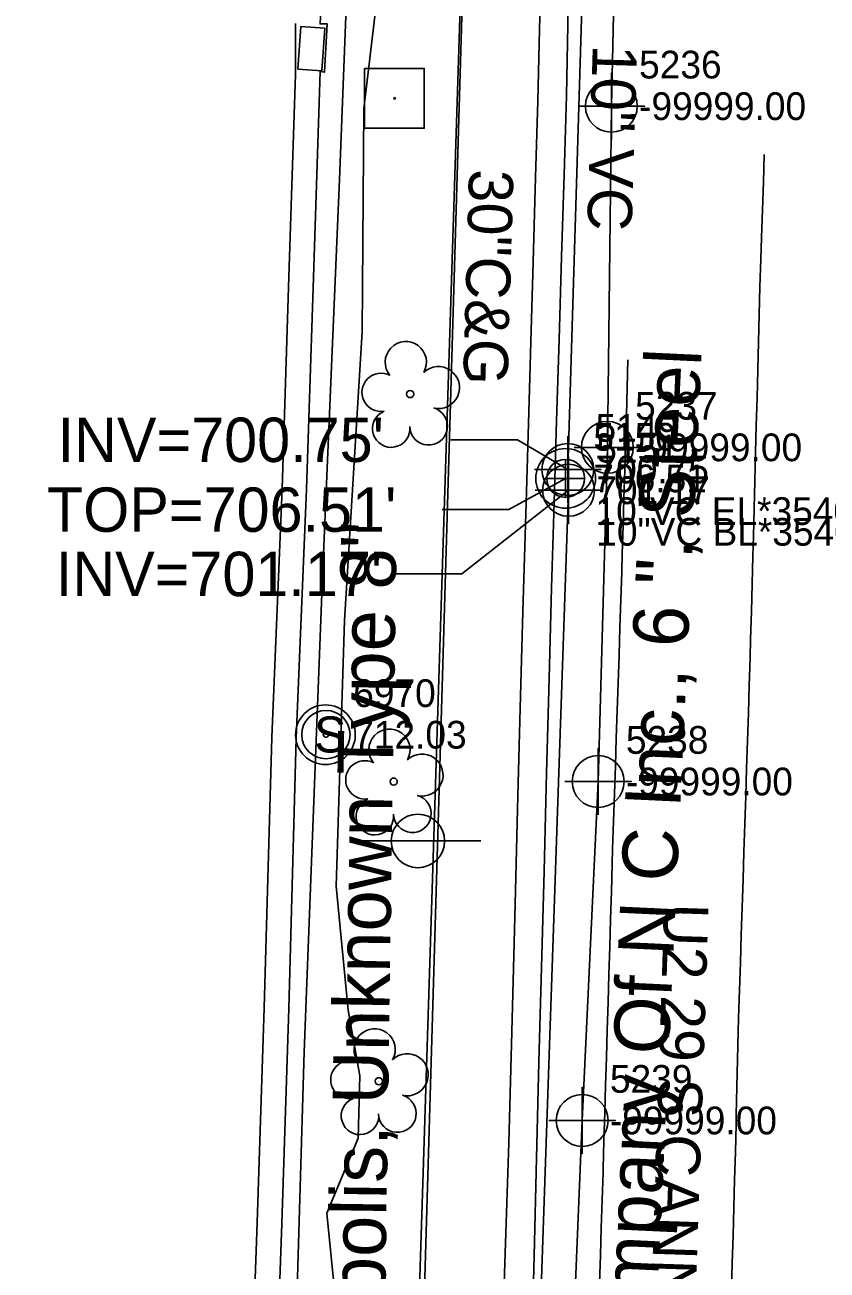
# Model space of a CAD drawing. Extents: x 1516784 to 1522736, y 634838 to 639369.
# Drawn here: x 1520352.2 to 1520424.5, y 637372.3 to 637484.6 of the extents above; entities that cross this region are included whole.
import ezdxf

# ---------------------------------------------------------------- set-up
doc = ezdxf.new("R2010")
doc.units = 0
for name, color, linetype in [('COGO Default Point Elevation', 7, 'Continuous'), ('COGO Default Point Number', 7, 'Continuous'), ('Exist Environmental Wetland Boundary Cogo Number', 7, 'Continuous'), ('Exist Environmental Wetland Boundary Cogo Point CELL', 7, 'Continuous'), ('Exist Other Culture Located Object CELL', 7, 'Continuous'), ('Exist Right of Way Line', 7, 'Continuous'), ('Exist Roads Curbs Text', 7, 'Continuous'), ('Exist Roads EOP Text', 7, 'Continuous'), ('Exist Structure Minor Catch Basin', 7, 'Continuous'), ('Exist Structure Minor Storm Sewer Manhole CELL', 7, 'Continuous'), ('Exist Structure Minor Storm Sewer Manhole Cogo Elevation', 7, 'Continuous'), ('Exist Structure Minor Storm Sewer Manhole Cogo Number', 7, 'Continuous'), ('Exist Utilities Gas UG Line SUE LOS B', 7, 'Continuous'), ('Exist Utilities Gas UG Line SUE LOS B Cogo Elevation', 7, 'Continuous'), ('Exist Utilities Gas UG Line SUE LOS B Cogo Number', 7, 'Continuous'), ('Exist Utilities Gas UG Line SUE LOS B Cogo Point CELL', 7, 'Continuous'), ('Exist Utilities Gas UG Line SUE LOS B Text', 7, 'Continuous'), ('Exist Utilities Other Pole With Base CELL', 7, 'Continuous'), ('Exist Utilities Sanitary Sewer Manhole CELL', 7, 'Continuous'), ('Exist Utilities Sanitary Sewer Manhole Cogo Elevation', 7, 'Continuous'), ('Exist Utilities Sanitary Sewer Manhole Cogo Number', 7, 'Continuous'), ('Exist Utilities Sanitary Sewer Manhole Leader', 7, 'Continuous'), ('Exist Utilities Sanitary Sewer Manhole Text', 7, 'Continuous'), ('Exist Utilities Sanitary Sewer UG Line', 7, 'Continuous'), ('Exist Utilities Sanitary Sewer UG Line Cogo Comment', 7, 'Continuous'), ('Exist Utilities Sanitary Sewer UG Line Cogo Elevation', 7, 'Continuous'), ('Exist Utilities Sanitary Sewer UG Line Cogo Number', 7, 'Continuous'), ('Exist Utilities Sanitary Sewer UG Line Cogo Point CELL', 7, 'Continuous'), ('Exist Utilities Sanitary Sewer UG Line Invert Elevation', 7, 'Continuous'), ('Exist Utilities Sanitary Sewer UG Line Leader', 7, 'Continuous'), ('Exist Utilities Sanitary Sewer UG Line Text', 7, 'Continuous'), ('Exist Utilities Telephone Pole CELL', 7, 'Continuous'), ('Exist Utilities Water UG Line SUE LOS C', 7, 'Continuous'), ('Exist Utilities Water UG Line SUE LOS C Text', 7, 'Continuous'), ('Exist Vegetation Hedge Row', 7, 'Continuous'), ('Exist Vegetation Tree CELL', 7, 'Continuous'), ('Scratch_Level_5', 7, 'Continuous')]:
    doc.layers.add(name, color=color, linetype=linetype)

msp = doc.modelspace()

# ---------------------------------------------------------------- linework, layer by layer
at = {"layer": 'COGO Default Point Elevation'}
for points in [[(1520418.83, 637472.91), (1520418.75, 637470.41), (1520418.66, 637467.91), (1520418.57, 637465.42), (1520418.51, 637463.48), (1520418.44, 637460.98), (1520418.37, 637458.48), (1520418.31, 637455.98), (1520418.24, 637453.48), (1520418.18, 637450.98), (1520418.11, 637448.48), (1520418.04, 637445.99), (1520417.98, 637443.49), (1520417.91, 637440.99), (1520417.85, 637438.49), (1520417.8, 637436.69), (1520417.73, 637434.19), (1520417.67, 637431.69), (1520417.6, 637429.19), (1520417.56, 637427.51), (1520417.48, 637425.02), (1520417.4, 637422.52), (1520417.32, 637420.02), (1520417.24, 637417.52), (1520417.16, 637415.03), (1520417.08, 637412.53), (1520417, 637410.03), (1520416.92, 637407.53), (1520416.84, 637405.03), (1520416.76, 637402.54), (1520416.68, 637400.04), (1520416.6, 637397.54), (1520416.52, 637395.04), (1520416.48, 637393.78), (1520416.43, 637391.28), (1520416.37, 637388.78), (1520416.31, 637386.29), (1520416.29, 637385.42), (1520416.23, 637382.93), (1520416.16, 637380.43), (1520416.09, 637377.93), (1520416.02, 637375.43), (1520415.95, 637372.93), (1520415.88, 637370.44)], [(1520406.54, 637454.4), (1520406.47, 637451.9), (1520406.4, 637449.4), (1520406.32, 637446.9), (1520406.25, 637444.41), (1520406.18, 637441.91), (1520406.1, 637439.41), (1520406.03, 637436.91), (1520405.98, 637435.25), (1520405.9, 637432.75), (1520405.82, 637430.26), (1520405.74, 637427.76), (1520405.66, 637425.26), (1520405.57, 637422.76), (1520405.49, 637420.27), (1520405.41, 637417.77), (1520405.33, 637415.27), (1520405.25, 637412.77), (1520405.16, 637410.27), (1520405.12, 637408.95), (1520405.05, 637406.45), (1520404.97, 637403.96), (1520404.9, 637401.46), (1520404.83, 637398.96), (1520404.75, 637396.46), (1520404.68, 637393.96), (1520404.6, 637391.47), (1520404.53, 637388.97), (1520404.46, 637386.47), (1520404.38, 637383.97), (1520404.31, 637381.47), (1520404.3, 637381.11), (1520404.22, 637378.62), (1520404.14, 637376.12), (1520404.06, 637373.62), (1520403.98, 637371.12)]]:
    msp.add_lwpolyline(points, dxfattribs=at)
at = {"layer": 'COGO Default Point Number'}
msp.add_lwpolyline([(1520401.19, 637487.81), (1520401.01, 637478.22), (1520400.79, 637471.07), (1520400.56, 637463.67), (1520400.34, 637456.23), (1520400.11, 637448.88), (1520399.88, 637441.54), (1520399.65, 637433.82), (1520399.44, 637425.65), (1520399.21, 637417.11), (1520398.98, 637408.28), (1520398.75, 637399.58), (1520398.52, 637391.04), (1520398.3, 637382.39), (1520398.09, 637373.57), (1520397.85, 637364.38)], dxfattribs=at)
at = {"layer": 'Exist Environmental Wetland Boundary Cogo Number'}
for points in [[(1520325.44, 637531.68), (1520324.85, 637530.3), (1520324.8, 637528.94), (1520325.65, 637527.87), (1520326.86, 637527.4), (1520335.14, 637526.86), (1520344.57, 637526.63), (1520360.24, 637516.72), (1520366.98, 637510.25), (1520375.31, 637501.42), (1520379.27, 637494.52), (1520378.8, 637484.69), (1520379.44, 637484.69), (1520379.18, 637480.33), (1520378.8, 637480.4), (1520378.19, 637461.81), (1520377.57, 637442.72), (1520376.65, 637420.26), (1520375.97, 637395.89), (1520375.34, 637376.51), (1520374.17, 637343.49)], [(1520398.63, 637486.56), (1520398.55, 637482.94), (1520398.41, 637477.73), (1520398.21, 637470.87), (1520397.97, 637462.14), (1520397.82, 637457.06), (1520397.67, 637451.78), (1520397.52, 637446.59), (1520397.37, 637441.5), (1520397.07, 637431.68), (1520396.82, 637422.98), (1520396.63, 637415.06), (1520396.38, 637405.29), (1520396.23, 637399.54), (1520396.08, 637393.77), (1520395.8, 637383.77), (1520395.55, 637375.66), (1520395.31, 637368.33)]]:
    msp.add_lwpolyline(points, dxfattribs=at)
at = {"layer": 'Exist Environmental Wetland Boundary Cogo Point CELL'}
msp.add_line((1520376.57, 637480.17), (1520376.59, 637484.74), dxfattribs=at)
msp.add_lwpolyline([(1520376.57, 637480.17), (1520375.98, 637461.88), (1520375.36, 637442.8), (1520374.43, 637420.34), (1520373.76, 637395.96), (1520373.12, 637376.59), (1520371.96, 637343.56), (1520371.28, 637320.07), (1520370.26, 637291.99), (1520369.67, 637269.57), (1520357.85, 637269.82), (1520355.39, 637269.7), (1520353.16, 637267.55), (1520352.49, 637265.06), (1520352.21, 637259.8)], dxfattribs=at)
at = {"layer": 'Exist Other Culture Located Object CELL'}
for radius in [2.18, 0.24]:
    msp.add_circle((1520379.32, 637420.59), radius, dxfattribs=at)
at = {"layer": 'Exist Right of Way Line'}
msp.add_line((1520392.38, 637516.53), (1520383.93, 637249.27), dxfattribs=at)
at = {"layer": 'Exist Structure Minor Catch Basin'}
msp.add_lwpolyline([(1520379.22, 637484.32), (1520378.95, 637480.47), (1520376.8, 637480.62), (1520377.06, 637484.46)], close=True, dxfattribs=at)
at = {"layer": 'Exist Structure Minor Storm Sewer Manhole CELL'}
msp.add_circle((1520379.28, 637420.58), 2.69, dxfattribs=at)
at = {"layer": 'Exist Utilities Gas UG Line SUE LOS B'}
msp.add_lwpolyline([(1520401.12, 637354.38), (1520402.42, 637385.79), (1520403.86, 637416.36), (1520404.69, 637446.5), (1520405.05, 637477.27), (1520405.74, 637508.89), (1520406.8, 637539.37), (1520408.24, 637570.5), (1520409.32, 637603.29), (1520409.99, 637633.11), (1520411.51, 637665.37), (1520412.12, 637695.32), (1520413.14, 637725.2), (1520414.22, 637755.92), (1520415.16, 637787.59), (1520415.81, 637817.42), (1520416.41, 637840.69), (1520417.59, 637872.75), (1520418.24, 637890.36), (1520419.07, 637920.65), (1520420.17, 637951.41), (1520420.84, 637982.37), (1520421.99, 638012.85), (1520423.24, 638041.59)], dxfattribs=at)
at = {"layer": 'Exist Utilities Gas UG Line SUE LOS B Cogo Point CELL'}
for points in [[(1520402.05, 637477.27), (1520408.05, 637477.27), (1520405.05, 637477.27), (1520405.05, 637480.27), (1520405.05, 637474.27)], [(1520401.69, 637446.5), (1520407.69, 637446.5), (1520404.69, 637446.5), (1520404.69, 637449.5), (1520404.69, 637443.5)], [(1520400.86, 637416.36), (1520406.86, 637416.36), (1520403.86, 637416.36), (1520403.86, 637419.36), (1520403.86, 637413.36)], [(1520399.42, 637385.79), (1520405.42, 637385.79), (1520402.42, 637385.79), (1520402.42, 637388.79), (1520402.42, 637382.79)]]:
    msp.add_lwpolyline(points, dxfattribs=at)
for centre in [(1520405.05, 637477.27), (1520404.69, 637446.5), (1520403.86, 637416.36), (1520402.42, 637385.79)]:
    msp.add_circle(centre, 2.34, dxfattribs=at)
at = {"layer": 'Exist Utilities Other Pole With Base CELL'}
msp.add_line((1520385.52, 637477.98), (1520385.52, 637477.98), dxfattribs=at)
msp.add_lwpolyline([(1520382.79, 637480.68), (1520388.19, 637480.68), (1520388.19, 637475.28), (1520382.79, 637475.28), (1520382.79, 637480.68)], dxfattribs=at)
msp.add_circle((1520385.52, 637477.98), 0.0707, dxfattribs=at)
at = {"layer": 'Exist Utilities Sanitary Sewer Manhole CELL'}
msp.add_lwpolyline([(1520400.93, 637445.41), (1520400.93, 637441.98), (1520400.93, 637443.7), (1520402.64, 637443.7), (1520399.21, 637443.7)], dxfattribs=at)
for radius in [2.69, 1.71]:
    msp.add_circle((1520400.93, 637443.7), radius, dxfattribs=at)
at = {"layer": 'Exist Utilities Sanitary Sewer Manhole Leader'}
msp.add_lwpolyline([(1520400.93, 637443.7), (1520395.81, 637440.88), (1520389.81, 637440.88)], dxfattribs=at)
at = {"layer": 'Exist Utilities Sanitary Sewer UG Line'}
for p, q in [((1520403.03, 637506.85), (1520401.12, 637444.5)), ((1520401.19, 637442.63), (1520394.09, 637235.13))]:
    msp.add_line(p, q, dxfattribs=at)
at = {"layer": 'Exist Utilities Sanitary Sewer UG Line Cogo Point CELL'}
for points in [[(1520401.12, 637447.5), (1520401.12, 637441.5), (1520401.12, 637444.5), (1520404.12, 637444.5), (1520398.12, 637444.5)], [(1520401.19, 637445.63), (1520401.19, 637439.63), (1520401.19, 637442.63), (1520404.19, 637442.63), (1520398.19, 637442.63)]]:
    msp.add_lwpolyline(points, dxfattribs=at)
for centre in [(1520401.12, 637444.5), (1520401.19, 637442.63)]:
    msp.add_circle(centre, 2.34, dxfattribs=at)
at = {"layer": 'Exist Utilities Sanitary Sewer UG Line Leader'}
for points in [[(1520401.12, 637444.5), (1520396.58, 637447.18), (1520390.58, 637447.18)], [(1520401.19, 637442.63), (1520391.56, 637435.08), (1520385.56, 637435.08)]]:
    msp.add_lwpolyline(points, dxfattribs=at)
at = {"layer": 'Exist Utilities Telephone Pole CELL'}
for p, q in [((1520381.94, 637411), (1520393.28, 637411)), ((1520387.61, 637411), (1520387.61, 637411))]:
    msp.add_line(p, q, dxfattribs=at)
msp.add_circle((1520387.61, 637411), 2.41, dxfattribs=at)
at = {"layer": 'Exist Utilities Water UG Line SUE LOS C'}
msp.add_lwpolyline([(1520382.58, 637189.84), (1520384.26, 637236.31), (1520393.57, 637554.04), (1520396.87, 637710.27)], dxfattribs=at)
at = {"layer": 'Exist Vegetation Hedge Row'}
msp.add_lwpolyline([(1520376.18, 637352.29), (1520377.35, 637391.98), (1520378.97, 637434.08), (1520380.54, 637470.67), (1520381.39, 637492.39), (1520379.35, 637498.56), (1520369.04, 637510.38), (1520362.57, 637516.51), (1520366.31, 637520.82), (1520377.33, 637509.97), (1520383.4, 637501.72), (1520384.96, 637495.8), (1520382.74, 637477.03), (1520382.58, 637456.93), (1520380.99, 637430.88), (1520380.24, 637406.91), (1520381.31, 637395.75), (1520382.38, 637389.82), (1520382.24, 637384.19), (1520379.39, 637377.44), (1520380.21, 637369.28)], dxfattribs=at)
at = {"layer": 'Exist Vegetation Tree CELL'}
for p, q in [((1520386.91, 637451.31), (1520386.91, 637451.31)), ((1520385.43, 637416.35), (1520385.43, 637416.35)), ((1520384.09, 637389.32), (1520384.09, 637389.32))]:
    msp.add_line(p, q, dxfattribs=at)
for centre in [(1520386.91, 637451.31), (1520385.43, 637416.35), (1520384.09, 637389.32)]:
    msp.add_circle(centre, 0.326, dxfattribs=at)
for centre, radius, start, end in [((1520386.52, 637454.18), 1.86, 330.1651, 219.7134), ((1520384.3, 637451.46), 1.73, 62.6636, 279.3457), ((1520389.46, 637451.89), 1.9, 257.1011, 134.1999), ((1520385.2, 637448.19), 1.69, 111.5671, 6.231), ((1520388.58, 637448.41), 1.7, 181.2822, 74.56), ((1520385.05, 637419.23), 1.86, 330.1651, 219.7134), ((1520382.83, 637416.51), 1.73, 62.6636, 279.3457), ((1520387.98, 637416.94), 1.9, 257.1011, 134.1999), ((1520387.11, 637413.46), 1.7, 181.2822, 74.56), ((1520383.73, 637413.23), 1.69, 111.5671, 6.231), ((1520383.71, 637392.19), 1.86, 330.1651, 219.7134), ((1520386.64, 637389.91), 1.9, 257.1011, 134.1999), ((1520381.48, 637389.47), 1.73, 62.6636, 279.3457), ((1520385.76, 637386.42), 1.7, 181.2822, 74.56), ((1520382.39, 637386.2), 1.69, 111.5671, 6.231)]:
    msp.add_arc(centre, radius, start, end, dxfattribs=at)

# ---------------------------------------------------------------- texts
at = {"layer": 'Exist Roads Curbs Text'}
msp.add_text('30"C&G', height=4, rotation=268.3981, dxfattribs=at).set_placement((1520392.23, 637471.61))
at = {"layer": 'Exist Roads EOP Text'}
msp.add_text("U2 29 S CANNON BLVD     30' BST", height=4, rotation=268.125, dxfattribs=at).set_placement((1520409.82, 637405.42))
at = {"layer": 'Exist Structure Minor Storm Sewer Manhole CELL'}
msp.add_text('S', height=3.25, dxfattribs=at).set_placement((1520378.25, 637418.98))
at = {"layer": 'Exist Structure Minor Storm Sewer Manhole Cogo Elevation'}
msp.add_text('712.03', height=2.5, dxfattribs=at).set_placement((1520381.78, 637419.33))
at = {"layer": 'Exist Structure Minor Storm Sewer Manhole Cogo Number'}
msp.add_text('6970', height=2.5, dxfattribs=at).set_placement((1520381.78, 637423.08))
at = {"layer": 'Exist Utilities Gas UG Line SUE LOS B Cogo Elevation'}
for p in [(1520407.55, 637476.02), (1520407.19, 637445.25), (1520406.36, 637415.11), (1520404.92, 637384.54)]:
    msp.add_text('-99999.00', height=2.5, dxfattribs=at).set_placement(p)
at = {"layer": 'Exist Utilities Gas UG Line SUE LOS B Cogo Number'}
for s, p in [('5236', (1520407.55, 637479.77)), ('5237', (1520407.19, 637449)), ('5238', (1520406.36, 637418.86)), ('5239', (1520404.92, 637388.29))]:
    msp.add_text(s, height=2.5, dxfattribs=at).set_placement(p)
at = {"layer": 'Exist Utilities Gas UG Line SUE LOS B Text'}
msp.add_text('Public Service Company Of N C Inc., 6 ", Steel', height=5, rotation=87.3152, dxfattribs=at).set_placement((1520406.71, 637317.05))
at = {"layer": 'Exist Utilities Sanitary Sewer Manhole Cogo Elevation'}
msp.add_text('706.51', height=2.5, dxfattribs=at).set_placement((1520403.43, 637442.45))
at = {"layer": 'Exist Utilities Sanitary Sewer Manhole Cogo Number'}
msp.add_text('5150', height=2.5, dxfattribs=at).set_placement((1520403.43, 637446.2))
at = {"layer": 'Exist Utilities Sanitary Sewer Manhole Text'}
msp.add_text("TOP=706.51'", height=4, dxfattribs=at).set_placement((1520354.17, 637438.88))
at = {"layer": 'Exist Utilities Sanitary Sewer UG Line Cogo Comment'}
for s, p in [('10"VC EL*35401', (1520403.62, 637439.5)), ('10"VC BL*35401', (1520403.69, 637437.63))]:
    msp.add_text(s, height=2.5, dxfattribs=at).set_placement(p)
at = {"layer": 'Exist Utilities Sanitary Sewer UG Line Cogo Elevation'}
for s, p in [('700.75', (1520403.62, 637443.25)), ('701.17', (1520403.69, 637441.38))]:
    msp.add_text(s, height=2.5, dxfattribs=at).set_placement(p)
at = {"layer": 'Exist Utilities Sanitary Sewer UG Line Cogo Number'}
for s, p in [('5149', (1520403.62, 637447)), ('5151', (1520403.69, 637445.13))]:
    msp.add_text(s, height=2.5, dxfattribs=at).set_placement(p)
at = {"layer": 'Exist Utilities Sanitary Sewer UG Line Invert Elevation'}
for s, p in [("INV=700.75'", (1520355.13, 637445.18)), ("INV=701.17'", (1520354.97, 637433.08))]:
    msp.add_text(s, height=4, dxfattribs=at).set_placement(p)
at = {"layer": 'Exist Utilities Sanitary Sewer UG Line Text'}
msp.add_text('10" VC', height=4, rotation=268.2528, dxfattribs=at).set_placement((1520403.38, 637482.85))
at = {"layer": 'Exist Utilities Water UG Line SUE LOS C Text'}
msp.add_text('City of Kannapolis, Unknown Type 8"', height=5, rotation=89.1508, dxfattribs=at).set_placement((1520384.06, 637329.6))
at = {"layer": 'Scratch_Level_5'}
msp.add_text('COLUMN LOCATION', height=500, rotation=335.0373, dxfattribs=at).set_placement((1516680.97, 637558.94))

doc.saveas('drawing.dxf')
